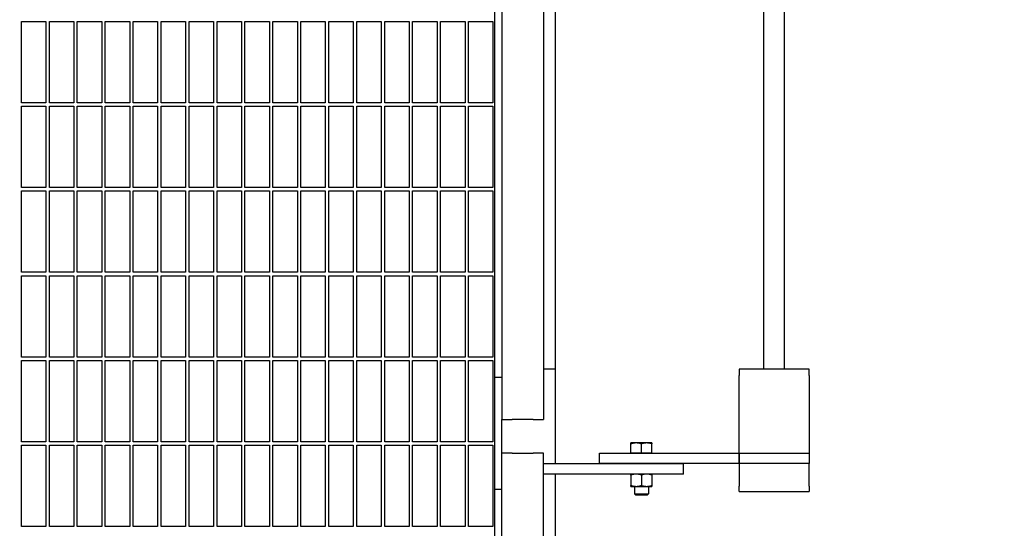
# Model space of a CAD drawing. Header units: inches. Extents: x 24 to 1128, y -74 to 748.
# Tile 548 of 557: x 737 to 772, y 509 to 527. Entities that reach past the tile are written whole.
import ezdxf

# ---------------------------------------------------------------- set-up
doc = ezdxf.new("R2010")
doc.units = ezdxf.units.IN
doc.header["$LTSCALE"] = 32
doc.header["$MEASUREMENT"] = 0
doc.layers.add('Dimension (ANSI)', color=7, linetype='Continuous', lineweight=25)
doc.layers.add('Visible (ANSI)', color=7, linetype='Continuous', lineweight=30)
doc.styles.add('Note Text (ANSI)', font='tahoma.ttf')
doc.dimstyles.new('Architectural (ANSI)', dxfattribs={"dimscale": 32, "dimtxt": 0.125, "dimasz": 0.098425, "dimexe": 0.125, "dimexo": 0.0625, "dimgap": 0.031496, "dimtad": 0, "dimtih": 1, "dimtoh": 1, "dimdec": 4, "dimrnd": 1e-08, "dimzin": 3, "dimdsep": 46, "dimlunit": 4, "dimtxsty": 'Note Text (ANSI)', "dimcen": 0.09, "dimdle": 0.393701, "dimclrd": 256, "dimclre": 256, "dimclrt": 256, "dimadec": 0, "dimazin": 3, "dimtfac": 0.96, "dimtofl": 0, "dimtmove": 0, "dimatfit": 3, "dimfxl": 1, "dimfrac": 2, "dimtolj": 1, "dimtzin": 12, "dimlwd": -1, "dimlwe": -1, "dimarcsym": 0})

# ---------------------------------------------------------------- blocks, each defined once
blk = doc.blocks.new('*D17')
at = {"layer": 'Defpoints', "color": 0, "transparency": 16777216}
for p in [(710.539, 607.711), (710.539, 481.711), (798.741, 481.711)]:
    blk.add_point(p, dxfattribs=at)
at = {"layer": 'Dimension (ANSI)', "transparency": 16777216}
for p, q in [((712.539, 607.711), (802.741, 607.711)), ((798.741, 604.562), (798.741, 544.801)), ((798.741, 484.861), (798.741, 538.622)), ((712.539, 481.711), (802.741, 481.711))]:
    blk.add_line(p, q, dxfattribs=at)
for points in [[(798.216, 604.562), (799.266, 604.562), (798.741, 607.711)], [(798.216, 484.861), (799.266, 484.861), (798.741, 481.711)]]:
    blk.add_solid(points, dxfattribs=at)
at = {"layer": 'Dimension (ANSI)', "transparency": 16777216, "insert": (792.009, 543.793), "char_height": 4, "attachment_point": 1, "style": 'Note Text (ANSI)'}
blk.add_mtext('\\A1;10\'-6"', dxfattribs=at)

msp = doc.modelspace()

# ---------------------------------------------------------------- linework, layer by layer
at = {"layer": 'Visible (ANSI)'}
for p, q in [((753.86905, 534.99693), (753.86905, 512.99693)), ((755.36905, 534.99693), (755.36905, 512.99693)), ((753.61905, 514.49693), (753.61905, 533.60717)), ((755.78905, 514.79141), (755.78905, 532.79141)), ((763.24405, 514.79141), (763.24405, 532.79141)), ((763.99405, 514.79141), (763.99405, 532.79141)), ((736.68155, 524.32266), (736.68155, 527.22891)), ((736.68155, 527.22891), (737.55655, 527.22891)), ((737.55655, 527.22891), (737.55655, 524.32266)), ((737.68155, 524.32266), (737.68155, 527.22891)), ((737.68155, 527.22891), (738.55655, 527.22891)), ((738.55655, 527.22891), (738.55655, 524.32266)), ((738.68155, 524.32266), (738.68155, 527.22891)), ((738.68155, 527.22891), (739.55655, 527.22891)), ((739.55655, 527.22891), (739.55655, 524.32266)), ((739.68155, 524.32266), (739.68155, 527.22891)), ((739.68155, 527.22891), (740.55655, 527.22891)), ((740.55655, 527.22891), (740.55655, 524.32266)), ((740.68155, 524.32266), (740.68155, 527.22891)), ((740.68155, 527.22891), (741.55655, 527.22891)), ((741.55655, 527.22891), (741.55655, 524.32266)), ((741.68155, 524.32266), (741.68155, 527.22891)), ((741.68155, 527.22891), (742.55655, 527.22891)), ((742.55655, 527.22891), (742.55655, 524.32266)), ((742.68155, 524.32266), (742.68155, 527.22891)), ((742.68155, 527.22891), (743.55655, 527.22891)), ((743.55655, 527.22891), (743.55655, 524.32266)), ((743.68155, 524.32266), (743.68155, 527.22891)), ((743.68155, 527.22891), (744.55655, 527.22891)), ((744.55655, 527.22891), (744.55655, 524.32266)), ((744.68155, 524.32266), (744.68155, 527.22891)), ((744.68155, 527.22891), (745.55655, 527.22891)), ((745.55655, 527.22891), (745.55655, 524.32266)), ((745.68155, 524.32266), (745.68155, 527.22891)), ((745.68155, 527.22891), (746.55655, 527.22891)), ((746.55655, 527.22891), (746.55655, 524.32266)), ((746.68155, 524.32266), (746.68155, 527.22891)), ((746.68155, 527.22891), (747.55655, 527.22891)), ((747.55655, 527.22891), (747.55655, 524.32266)), ((747.68155, 524.32266), (747.68155, 527.22891)), ((747.68155, 527.22891), (748.55655, 527.22891)), ((748.55655, 527.22891), (748.55655, 524.32266)), ((748.68155, 524.32266), (748.68155, 527.22891)), ((748.68155, 527.22891), (749.55655, 527.22891)), ((749.55655, 527.22891), (749.55655, 524.32266)), ((749.68155, 524.32266), (749.68155, 527.22891)), ((749.68155, 527.22891), (750.55655, 527.22891)), ((750.55655, 527.22891), (750.55655, 524.32266)), ((750.68155, 524.32266), (750.68155, 527.22891)), ((750.68155, 527.22891), (751.55655, 527.22891)), ((751.55655, 527.22891), (751.55655, 524.32266)), ((751.68155, 524.32266), (751.68155, 527.22891)), ((751.68155, 527.22891), (752.55655, 527.22891)), ((752.55655, 527.22891), (752.55655, 524.32266)), ((752.68155, 524.32266), (752.68155, 527.22891)), ((752.68155, 527.22891), (753.55655, 527.22891)), ((753.55655, 527.22891), (753.55655, 524.32266)), ((737.55655, 524.32266), (736.68155, 524.32266)), ((738.55655, 524.32266), (737.68155, 524.32266)), ((739.55655, 524.32266), (738.68155, 524.32266)), ((740.55655, 524.32266), (739.68155, 524.32266)), ((741.55655, 524.32266), (740.68155, 524.32266)), ((742.55655, 524.32266), (741.68155, 524.32266)), ((743.55655, 524.32266), (742.68155, 524.32266)), ((744.55655, 524.32266), (743.68155, 524.32266)), ((745.55655, 524.32266), (744.68155, 524.32266)), ((746.55655, 524.32266), (745.68155, 524.32266)), ((747.55655, 524.32266), (746.68155, 524.32266)), ((748.55655, 524.32266), (747.68155, 524.32266)), ((749.55655, 524.32266), (748.68155, 524.32266)), ((750.55655, 524.32266), (749.68155, 524.32266)), ((751.55655, 524.32266), (750.68155, 524.32266)), ((752.55655, 524.32266), (751.68155, 524.32266)), ((753.55655, 524.32266), (752.68155, 524.32266)), ((736.68155, 521.29141), (736.68155, 524.19766)), ((736.68155, 524.19766), (737.55655, 524.19766)), ((737.55655, 524.19766), (737.55655, 521.29141)), ((737.68155, 521.29141), (737.68155, 524.19766)), ((737.68155, 524.19766), (738.55655, 524.19766)), ((738.55655, 524.19766), (738.55655, 521.29141)), ((738.68155, 521.29141), (738.68155, 524.19766)), ((738.68155, 524.19766), (739.55655, 524.19766)), ((739.55655, 524.19766), (739.55655, 521.29141)), ((739.68155, 521.29141), (739.68155, 524.19766)), ((739.68155, 524.19766), (740.55655, 524.19766)), ((740.55655, 524.19766), (740.55655, 521.29141)), ((740.68155, 521.29141), (740.68155, 524.19766)), ((740.68155, 524.19766), (741.55655, 524.19766)), ((741.55655, 524.19766), (741.55655, 521.29141)), ((741.68155, 521.29141), (741.68155, 524.19766)), ((741.68155, 524.19766), (742.55655, 524.19766)), ((742.55655, 524.19766), (742.55655, 521.29141)), ((742.68155, 521.29141), (742.68155, 524.19766)), ((742.68155, 524.19766), (743.55655, 524.19766)), ((743.55655, 524.19766), (743.55655, 521.29141)), ((743.68155, 521.29141), (743.68155, 524.19766)), ((743.68155, 524.19766), (744.55655, 524.19766)), ((744.55655, 524.19766), (744.55655, 521.29141)), ((744.68155, 521.29141), (744.68155, 524.19766)), ((744.68155, 524.19766), (745.55655, 524.19766)), ((745.55655, 524.19766), (745.55655, 521.29141)), ((745.68155, 521.29141), (745.68155, 524.19766)), ((745.68155, 524.19766), (746.55655, 524.19766)), ((746.55655, 524.19766), (746.55655, 521.29141)), ((746.68155, 521.29141), (746.68155, 524.19766)), ((746.68155, 524.19766), (747.55655, 524.19766)), ((747.55655, 524.19766), (747.55655, 521.29141)), ((747.68155, 521.29141), (747.68155, 524.19766)), ((747.68155, 524.19766), (748.55655, 524.19766)), ((748.55655, 524.19766), (748.55655, 521.29141)), ((748.68155, 521.29141), (748.68155, 524.19766)), ((748.68155, 524.19766), (749.55655, 524.19766)), ((749.55655, 524.19766), (749.55655, 521.29141)), ((749.68155, 521.29141), (749.68155, 524.19766)), ((749.68155, 524.19766), (750.55655, 524.19766)), ((750.55655, 524.19766), (750.55655, 521.29141)), ((750.68155, 521.29141), (750.68155, 524.19766)), ((750.68155, 524.19766), (751.55655, 524.19766)), ((751.55655, 524.19766), (751.55655, 521.29141)), ((751.68155, 521.29141), (751.68155, 524.19766)), ((751.68155, 524.19766), (752.55655, 524.19766)), ((752.55655, 524.19766), (752.55655, 521.29141)), ((752.68155, 521.29141), (752.68155, 524.19766)), ((752.68155, 524.19766), (753.55655, 524.19766)), ((753.55655, 524.19766), (753.55655, 521.29141)), ((737.55655, 521.29141), (736.68155, 521.29141)), ((736.68155, 518.26016), (736.68155, 521.16641)), ((736.68155, 521.16641), (737.55655, 521.16641)), ((737.55655, 521.16641), (737.55655, 518.26016)), ((738.55655, 521.29141), (737.68155, 521.29141)), ((737.68155, 518.26016), (737.68155, 521.16641)), ((737.68155, 521.16641), (738.55655, 521.16641)), ((738.55655, 521.16641), (738.55655, 518.26016)), ((739.55655, 521.29141), (738.68155, 521.29141)), ((738.68155, 518.26016), (738.68155, 521.16641)), ((738.68155, 521.16641), (739.55655, 521.16641)), ((739.55655, 521.16641), (739.55655, 518.26016)), ((740.55655, 521.29141), (739.68155, 521.29141)), ((739.68155, 518.26016), (739.68155, 521.16641)), ((739.68155, 521.16641), (740.55655, 521.16641)), ((740.55655, 521.16641), (740.55655, 518.26016)), ((741.55655, 521.29141), (740.68155, 521.29141)), ((740.68155, 518.26016), (740.68155, 521.16641)), ((740.68155, 521.16641), (741.55655, 521.16641)), ((741.55655, 521.16641), (741.55655, 518.26016)), ((742.55655, 521.29141), (741.68155, 521.29141)), ((741.68155, 518.26016), (741.68155, 521.16641)), ((741.68155, 521.16641), (742.55655, 521.16641)), ((742.55655, 521.16641), (742.55655, 518.26016)), ((743.55655, 521.29141), (742.68155, 521.29141)), ((742.68155, 518.26016), (742.68155, 521.16641)), ((742.68155, 521.16641), (743.55655, 521.16641)), ((743.55655, 521.16641), (743.55655, 518.26016)), ((744.55655, 521.29141), (743.68155, 521.29141)), ((743.68155, 518.26016), (743.68155, 521.16641)), ((743.68155, 521.16641), (744.55655, 521.16641)), ((744.55655, 521.16641), (744.55655, 518.26016)), ((745.55655, 521.29141), (744.68155, 521.29141)), ((744.68155, 518.26016), (744.68155, 521.16641)), ((744.68155, 521.16641), (745.55655, 521.16641)), ((745.55655, 521.16641), (745.55655, 518.26016)), ((746.55655, 521.29141), (745.68155, 521.29141)), ((745.68155, 518.26016), (745.68155, 521.16641)), ((745.68155, 521.16641), (746.55655, 521.16641)), ((746.55655, 521.16641), (746.55655, 518.26016)), ((747.55655, 521.29141), (746.68155, 521.29141)), ((746.68155, 518.26016), (746.68155, 521.16641)), ((746.68155, 521.16641), (747.55655, 521.16641)), ((747.55655, 521.16641), (747.55655, 518.26016)), ((748.55655, 521.29141), (747.68155, 521.29141)), ((747.68155, 518.26016), (747.68155, 521.16641)), ((747.68155, 521.16641), (748.55655, 521.16641)), ((748.55655, 521.16641), (748.55655, 518.26016)), ((749.55655, 521.29141), (748.68155, 521.29141)), ((748.68155, 518.26016), (748.68155, 521.16641)), ((748.68155, 521.16641), (749.55655, 521.16641)), ((749.55655, 521.16641), (749.55655, 518.26016)), ((750.55655, 521.29141), (749.68155, 521.29141)), ((749.68155, 518.26016), (749.68155, 521.16641)), ((749.68155, 521.16641), (750.55655, 521.16641)), ((750.55655, 521.16641), (750.55655, 518.26016)), ((751.55655, 521.29141), (750.68155, 521.29141)), ((750.68155, 518.26016), (750.68155, 521.16641)), ((750.68155, 521.16641), (751.55655, 521.16641)), ((751.55655, 521.16641), (751.55655, 518.26016)), ((752.55655, 521.29141), (751.68155, 521.29141)), ((751.68155, 518.26016), (751.68155, 521.16641)), ((751.68155, 521.16641), (752.55655, 521.16641)), ((752.55655, 521.16641), (752.55655, 518.26016)), ((753.55655, 521.29141), (752.68155, 521.29141)), ((752.68155, 518.26016), (752.68155, 521.16641)), ((752.68155, 521.16641), (753.55655, 521.16641)), ((753.55655, 521.16641), (753.55655, 518.26016)), ((737.55655, 518.26016), (736.68155, 518.26016)), ((736.68155, 515.22891), (736.68155, 518.13516)), ((736.68155, 518.13516), (737.55655, 518.13516)), ((737.55655, 518.13516), (737.55655, 515.22891)), ((738.55655, 518.26016), (737.68155, 518.26016)), ((737.68155, 515.22891), (737.68155, 518.13516)), ((737.68155, 518.13516), (738.55655, 518.13516)), ((738.55655, 518.13516), (738.55655, 515.22891)), ((739.55655, 518.26016), (738.68155, 518.26016)), ((738.68155, 515.22891), (738.68155, 518.13516)), ((738.68155, 518.13516), (739.55655, 518.13516)), ((739.55655, 518.13516), (739.55655, 515.22891)), ((740.55655, 518.26016), (739.68155, 518.26016)), ((739.68155, 515.22891), (739.68155, 518.13516)), ((739.68155, 518.13516), (740.55655, 518.13516)), ((740.55655, 518.13516), (740.55655, 515.22891)), ((741.55655, 518.26016), (740.68155, 518.26016)), ((740.68155, 515.22891), (740.68155, 518.13516)), ((740.68155, 518.13516), (741.55655, 518.13516)), ((741.55655, 518.13516), (741.55655, 515.22891)), ((742.55655, 518.26016), (741.68155, 518.26016)), ((741.68155, 515.22891), (741.68155, 518.13516)), ((741.68155, 518.13516), (742.55655, 518.13516)), ((742.55655, 518.13516), (742.55655, 515.22891)), ((743.55655, 518.26016), (742.68155, 518.26016)), ((742.68155, 515.22891), (742.68155, 518.13516)), ((742.68155, 518.13516), (743.55655, 518.13516)), ((743.55655, 518.13516), (743.55655, 515.22891)), ((744.55655, 518.26016), (743.68155, 518.26016)), ((743.68155, 515.22891), (743.68155, 518.13516)), ((743.68155, 518.13516), (744.55655, 518.13516)), ((744.55655, 518.13516), (744.55655, 515.22891)), ((745.55655, 518.26016), (744.68155, 518.26016)), ((744.68155, 515.22891), (744.68155, 518.13516)), ((744.68155, 518.13516), (745.55655, 518.13516)), ((745.55655, 518.13516), (745.55655, 515.22891)), ((746.55655, 518.26016), (745.68155, 518.26016)), ((745.68155, 515.22891), (745.68155, 518.13516)), ((745.68155, 518.13516), (746.55655, 518.13516)), ((746.55655, 518.13516), (746.55655, 515.22891)), ((747.55655, 518.26016), (746.68155, 518.26016)), ((746.68155, 515.22891), (746.68155, 518.13516)), ((746.68155, 518.13516), (747.55655, 518.13516)), ((747.55655, 518.13516), (747.55655, 515.22891)), ((748.55655, 518.26016), (747.68155, 518.26016)), ((747.68155, 515.22891), (747.68155, 518.13516)), ((747.68155, 518.13516), (748.55655, 518.13516)), ((748.55655, 518.13516), (748.55655, 515.22891)), ((749.55655, 518.26016), (748.68155, 518.26016)), ((748.68155, 515.22891), (748.68155, 518.13516)), ((748.68155, 518.13516), (749.55655, 518.13516)), ((749.55655, 518.13516), (749.55655, 515.22891)), ((750.55655, 518.26016), (749.68155, 518.26016)), ((749.68155, 515.22891), (749.68155, 518.13516)), ((749.68155, 518.13516), (750.55655, 518.13516)), ((750.55655, 518.13516), (750.55655, 515.22891)), ((751.55655, 518.26016), (750.68155, 518.26016)), ((750.68155, 515.22891), (750.68155, 518.13516)), ((750.68155, 518.13516), (751.55655, 518.13516)), ((751.55655, 518.13516), (751.55655, 515.22891)), ((752.55655, 518.26016), (751.68155, 518.26016)), ((751.68155, 515.22891), (751.68155, 518.13516)), ((751.68155, 518.13516), (752.55655, 518.13516)), ((752.55655, 518.13516), (752.55655, 515.22891)), ((753.55655, 518.26016), (752.68155, 518.26016)), ((752.68155, 515.22891), (752.68155, 518.13516)), ((752.68155, 518.13516), (753.55655, 518.13516)), ((753.55655, 518.13516), (753.55655, 515.22891)), ((737.55655, 515.22891), (736.68155, 515.22891)), ((738.55655, 515.22891), (737.68155, 515.22891)), ((739.55655, 515.22891), (738.68155, 515.22891)), ((740.55655, 515.22891), (739.68155, 515.22891)), ((741.55655, 515.22891), (740.68155, 515.22891)), ((742.55655, 515.22891), (741.68155, 515.22891)), ((743.55655, 515.22891), (742.68155, 515.22891)), ((744.55655, 515.22891), (743.68155, 515.22891)), ((745.55655, 515.22891), (744.68155, 515.22891)), ((746.55655, 515.22891), (745.68155, 515.22891)), ((747.55655, 515.22891), (746.68155, 515.22891)), ((748.55655, 515.22891), (747.68155, 515.22891)), ((749.55655, 515.22891), (748.68155, 515.22891)), ((750.55655, 515.22891), (749.68155, 515.22891)), ((751.55655, 515.22891), (750.68155, 515.22891)), ((752.55655, 515.22891), (751.68155, 515.22891)), ((753.55655, 515.22891), (752.68155, 515.22891)), ((736.68155, 512.19766), (736.68155, 515.10391)), ((736.68155, 515.10391), (737.55655, 515.10391)), ((737.55655, 515.10391), (737.55655, 512.19766)), ((737.68155, 512.19766), (737.68155, 515.10391)), ((737.68155, 515.10391), (738.55655, 515.10391)), ((738.55655, 515.10391), (738.55655, 512.19766)), ((738.68155, 512.19766), (738.68155, 515.10391)), ((738.68155, 515.10391), (739.55655, 515.10391)), ((739.55655, 515.10391), (739.55655, 512.19766)), ((739.68155, 512.19766), (739.68155, 515.10391)), ((739.68155, 515.10391), (740.55655, 515.10391)), ((740.55655, 515.10391), (740.55655, 512.19766)), ((740.68155, 512.19766), (740.68155, 515.10391)), ((740.68155, 515.10391), (741.55655, 515.10391)), ((741.55655, 515.10391), (741.55655, 512.19766)), ((741.68155, 512.19766), (741.68155, 515.10391)), ((741.68155, 515.10391), (742.55655, 515.10391)), ((742.55655, 515.10391), (742.55655, 512.19766)), ((742.68155, 512.19766), (742.68155, 515.10391)), ((742.68155, 515.10391), (743.55655, 515.10391)), ((743.55655, 515.10391), (743.55655, 512.19766)), ((743.68155, 512.19766), (743.68155, 515.10391)), ((743.68155, 515.10391), (744.55655, 515.10391)), ((744.55655, 515.10391), (744.55655, 512.19766)), ((744.68155, 512.19766), (744.68155, 515.10391)), ((744.68155, 515.10391), (745.55655, 515.10391)), ((745.55655, 515.10391), (745.55655, 512.19766)), ((745.68155, 512.19766), (745.68155, 515.10391)), ((745.68155, 515.10391), (746.55655, 515.10391)), ((746.55655, 515.10391), (746.55655, 512.19766)), ((746.68155, 512.19766), (746.68155, 515.10391)), ((746.68155, 515.10391), (747.55655, 515.10391)), ((747.55655, 515.10391), (747.55655, 512.19766)), ((747.68155, 512.19766), (747.68155, 515.10391)), ((747.68155, 515.10391), (748.55655, 515.10391)), ((748.55655, 515.10391), (748.55655, 512.19766)), ((748.68155, 512.19766), (748.68155, 515.10391)), ((748.68155, 515.10391), (749.55655, 515.10391)), ((749.55655, 515.10391), (749.55655, 512.19766)), ((749.68155, 512.19766), (749.68155, 515.10391)), ((749.68155, 515.10391), (750.55655, 515.10391)), ((750.55655, 515.10391), (750.55655, 512.19766)), ((750.68155, 512.19766), (750.68155, 515.10391)), ((750.68155, 515.10391), (751.55655, 515.10391)), ((751.55655, 515.10391), (751.55655, 512.19766)), ((751.68155, 512.19766), (751.68155, 515.10391)), ((751.68155, 515.10391), (752.55655, 515.10391)), ((752.55655, 515.10391), (752.55655, 512.19766)), ((752.68155, 512.19766), (752.68155, 515.10391)), ((752.68155, 515.10391), (753.55655, 515.10391)), ((753.55655, 515.10391), (753.55655, 512.19766)), ((753.86905, 514.49693), (753.61905, 514.49693)), ((753.61905, 510.49693), (753.61905, 514.49693)), ((755.78905, 514.79141), (755.36905, 514.79141)), ((755.78905, 511.41641), (755.78905, 514.79141)), ((764.86905, 514.79141), (762.36905, 514.79141)), ((762.36905, 514.79141), (762.36905, 514.57174)), ((762.36905, 511.90125), (762.36905, 514.57174)), ((764.86905, 514.57174), (764.86905, 514.79141)), ((764.86905, 514.57174), (764.86905, 511.90125)), ((753.86905, 512.99693), (754.24405, 512.99693)), ((753.86905, 511.79141), (753.86905, 512.99693)), ((754.99405, 512.99693), (754.24405, 512.99693)), ((754.99405, 512.99693), (755.36905, 512.99693)), ((737.55655, 512.19766), (736.68155, 512.19766)), ((736.68155, 509.16641), (736.68155, 512.07266)), ((736.68155, 512.07266), (737.55655, 512.07266)), ((737.55655, 512.07266), (737.55655, 509.16641)), ((738.55655, 512.19766), (737.68155, 512.19766)), ((737.68155, 509.16641), (737.68155, 512.07266)), ((737.68155, 512.07266), (738.55655, 512.07266)), ((738.55655, 512.07266), (738.55655, 509.16641)), ((739.55655, 512.19766), (738.68155, 512.19766)), ((738.68155, 509.16641), (738.68155, 512.07266)), ((738.68155, 512.07266), (739.55655, 512.07266)), ((739.55655, 512.07266), (739.55655, 509.16641)), ((740.55655, 512.19766), (739.68155, 512.19766)), ((739.68155, 509.16641), (739.68155, 512.07266)), ((739.68155, 512.07266), (740.55655, 512.07266)), ((740.55655, 512.07266), (740.55655, 509.16641)), ((741.55655, 512.19766), (740.68155, 512.19766)), ((740.68155, 509.16641), (740.68155, 512.07266)), ((740.68155, 512.07266), (741.55655, 512.07266)), ((741.55655, 512.07266), (741.55655, 509.16641)), ((742.55655, 512.19766), (741.68155, 512.19766)), ((741.68155, 509.16641), (741.68155, 512.07266)), ((741.68155, 512.07266), (742.55655, 512.07266)), ((742.55655, 512.07266), (742.55655, 509.16641)), ((743.55655, 512.19766), (742.68155, 512.19766)), ((742.68155, 509.16641), (742.68155, 512.07266)), ((742.68155, 512.07266), (743.55655, 512.07266)), ((743.55655, 512.07266), (743.55655, 509.16641)), ((744.55655, 512.19766), (743.68155, 512.19766)), ((743.68155, 509.16641), (743.68155, 512.07266)), ((743.68155, 512.07266), (744.55655, 512.07266)), ((744.55655, 512.07266), (744.55655, 509.16641)), ((745.55655, 512.19766), (744.68155, 512.19766)), ((744.68155, 509.16641), (744.68155, 512.07266)), ((744.68155, 512.07266), (745.55655, 512.07266)), ((745.55655, 512.07266), (745.55655, 509.16641)), ((746.55655, 512.19766), (745.68155, 512.19766)), ((745.68155, 509.16641), (745.68155, 512.07266)), ((745.68155, 512.07266), (746.55655, 512.07266)), ((746.55655, 512.07266), (746.55655, 509.16641)), ((747.55655, 512.19766), (746.68155, 512.19766)), ((746.68155, 509.16641), (746.68155, 512.07266)), ((746.68155, 512.07266), (747.55655, 512.07266)), ((747.55655, 512.07266), (747.55655, 509.16641)), ((748.55655, 512.19766), (747.68155, 512.19766)), ((747.68155, 509.16641), (747.68155, 512.07266)), ((747.68155, 512.07266), (748.55655, 512.07266)), ((748.55655, 512.07266), (748.55655, 509.16641)), ((749.55655, 512.19766), (748.68155, 512.19766)), ((748.68155, 509.16641), (748.68155, 512.07266)), ((748.68155, 512.07266), (749.55655, 512.07266)), ((749.55655, 512.07266), (749.55655, 509.16641)), ((750.55655, 512.19766), (749.68155, 512.19766)), ((749.68155, 509.16641), (749.68155, 512.07266)), ((749.68155, 512.07266), (750.55655, 512.07266)), ((750.55655, 512.07266), (750.55655, 509.16641)), ((751.55655, 512.19766), (750.68155, 512.19766)), ((750.68155, 509.16641), (750.68155, 512.07266)), ((750.68155, 512.07266), (751.55655, 512.07266)), ((751.55655, 512.07266), (751.55655, 509.16641)), ((752.55655, 512.19766), (751.68155, 512.19766)), ((751.68155, 509.16641), (751.68155, 512.07266)), ((751.68155, 512.07266), (752.55655, 512.07266)), ((752.55655, 512.07266), (752.55655, 509.16641)), ((753.55655, 512.19766), (752.68155, 512.19766)), ((752.68155, 509.16641), (752.68155, 512.07266)), ((752.68155, 512.07266), (753.55655, 512.07266)), ((753.55655, 512.07266), (753.55655, 509.16641)), ((758.68155, 512.15542), (758.49405, 512.15542)), ((758.49405, 511.79142), (758.49405, 512.12192)), ((759.05655, 512.15542), (758.68155, 512.15542)), ((758.86905, 511.79142), (758.86905, 512.12192)), ((759.24405, 512.15542), (759.05655, 512.15542)), ((759.24405, 511.79142), (759.24405, 512.12192)), ((753.86905, 500.29141), (753.86905, 511.79141)), ((754.24405, 511.79141), (753.86905, 511.79141)), ((754.24405, 511.79141), (754.99405, 511.79141)), ((755.36905, 511.79141), (754.99405, 511.79141)), ((755.36905, 511.41641), (755.36905, 511.79141)), ((757.36905, 511.79141), (762.36905, 511.79141)), ((757.36905, 511.41641), (757.36905, 511.79141)), ((758.68155, 511.79142), (758.49405, 511.79142)), ((758.49405, 511.79142), (758.49405, 511.79141)), ((758.86905, 511.79142), (758.68155, 511.79142)), ((759.05655, 511.79142), (758.86905, 511.79142)), ((759.24405, 511.79142), (759.05655, 511.79142)), ((759.24405, 511.79142), (759.24405, 511.79141)), ((762.36905, 511.79141), (762.36905, 511.90125)), ((762.36905, 511.79141), (762.36905, 511.41641)), ((762.36905, 511.79141), (764.86905, 511.79141)), ((762.36905, 511.41641), (762.36905, 511.79141)), ((764.86905, 511.90125), (764.86905, 511.79141)), ((764.86905, 511.79141), (764.86905, 511.41641)), ((755.36905, 511.41641), (760.36905, 511.41641)), ((755.36905, 511.04141), (755.36905, 511.41641)), ((762.36905, 511.41641), (757.36905, 511.41641)), ((760.36905, 511.04141), (760.36905, 511.41641)), ((762.36905, 511.41641), (762.36905, 510.60641)), ((764.86905, 511.41641), (762.36905, 511.41641)), ((764.86905, 510.60641), (764.86905, 511.41641)), ((760.36905, 511.04141), (755.36905, 511.04141)), ((755.36905, 500.29141), (755.36905, 511.04141)), ((755.78905, 500.29141), (755.78905, 511.04141)), ((758.49405, 511.00792), (758.49405, 510.63691)), ((758.86905, 511.00792), (758.86905, 510.63691)), ((759.24405, 511.00792), (759.24405, 510.63691)), ((758.49405, 510.60341), (758.68155, 510.60341)), ((758.61905, 510.60341), (758.61905, 510.33718)), ((758.68155, 510.60341), (759.05655, 510.60341)), ((759.05655, 510.60341), (759.24405, 510.60341)), ((759.11905, 510.60341), (759.11905, 510.33718)), ((762.36905, 510.41641), (762.36905, 510.60641)), ((764.86905, 510.60641), (764.86905, 510.41641)), ((753.61905, 500.54141), (753.61905, 510.49693)), ((753.86905, 510.49693), (753.61905, 510.49693)), ((758.61905, 510.33718), (759.11905, 510.33718)), ((758.66624, 510.29141), (758.61905, 510.33718)), ((759.07186, 510.29141), (758.66624, 510.29141)), ((759.07186, 510.29141), (759.11905, 510.33718)), ((762.36905, 510.41641), (764.86905, 510.41641)), ((737.55655, 509.16641), (736.68155, 509.16641)), ((738.55655, 509.16641), (737.68155, 509.16641)), ((739.55655, 509.16641), (738.68155, 509.16641)), ((740.55655, 509.16641), (739.68155, 509.16641)), ((741.55655, 509.16641), (740.68155, 509.16641)), ((742.55655, 509.16641), (741.68155, 509.16641)), ((743.55655, 509.16641), (742.68155, 509.16641)), ((744.55655, 509.16641), (743.68155, 509.16641)), ((745.55655, 509.16641), (744.68155, 509.16641)), ((746.55655, 509.16641), (745.68155, 509.16641)), ((747.55655, 509.16641), (746.68155, 509.16641)), ((748.55655, 509.16641), (747.68155, 509.16641)), ((749.55655, 509.16641), (748.68155, 509.16641)), ((750.55655, 509.16641), (749.68155, 509.16641)), ((751.55655, 509.16641), (750.68155, 509.16641)), ((752.55655, 509.16641), (751.68155, 509.16641)), ((753.55655, 509.16641), (752.68155, 509.16641))]:
    msp.add_line(p, q, dxfattribs=at)
for points in [[(758.49405, 512.12192), (758.49405, 512.15542), (758.49405, 512.15542)], [(758.68155, 512.15542), (758.59453, 512.15542), (758.49405, 512.12192)], [(758.86905, 512.12192), (758.76857, 512.15542), (758.68155, 512.15542)], [(759.05655, 512.15542), (758.96953, 512.15542), (758.86905, 512.12192)], [(759.24405, 512.12192), (759.14357, 512.15542), (759.05655, 512.15542)], [(759.24405, 512.15542), (759.24405, 512.15542), (759.24405, 512.12192)], [(758.49405, 511.00792), (758.49405, 511.04141), (758.49405, 511.04141)], [(758.68155, 511.04141), (758.59453, 511.04141), (758.49405, 511.00792)], [(758.86905, 511.00792), (758.76857, 511.04141), (758.68155, 511.04141)], [(759.05655, 511.04141), (758.96953, 511.04141), (758.86905, 511.00792)], [(759.24405, 511.00792), (759.14357, 511.04141), (759.05655, 511.04141)], [(759.24405, 511.04141), (759.24405, 511.04141), (759.24405, 511.00792)], [(758.49405, 510.63691), (758.59453, 510.60341), (758.68155, 510.60341)], [(758.49405, 510.60341), (758.49405, 510.60341), (758.49405, 510.63691)], [(758.68155, 510.60341), (758.76857, 510.60341), (758.86905, 510.63691)], [(758.86905, 510.63691), (758.96953, 510.60341), (759.05655, 510.60341)], [(759.05655, 510.60341), (759.14357, 510.60341), (759.24405, 510.63691)], [(759.24405, 510.63691), (759.24405, 510.60341), (759.24405, 510.60341)]]:
    msp.add_rational_spline(points, [1, 1.0379548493, 1], degree=2, dxfattribs=at)

# ---------------------------------------------------------------- dimensions: what is measured, and where the dimension line sits
at = {"layer": 'Dimension (ANSI)'}
dim = msp.add_linear_dim(base=(798.7409, 481.71141), p1=(710.53905, 607.71141), p2=(710.53905, 481.71141), angle=90, dimstyle='Architectural (ANSI)', override={"dimgap": 0.031496, "dimdec": 4, "dimlfac": 1, "dimtol": 0, "dimlim": 0, "dimtp": 0, "dimtm": 0, "dimtdec": 2, "dimatfit": 1}, dxfattribs=at)
dim.commit()
dim.dimension.update_dxf_attribs({"geometry": '*D17', "text_midpoint": (798.7409, 541.71141), "dimtype": 160})

doc.saveas('drawing.dxf')
